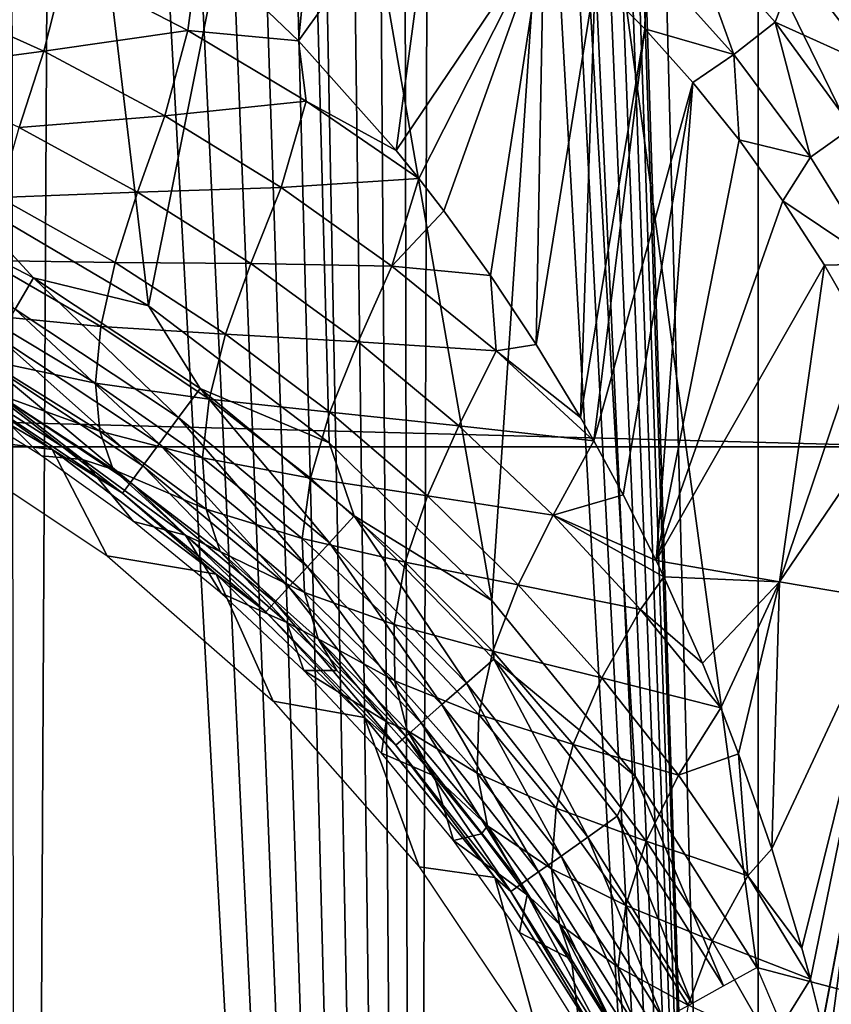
# Model space of a CAD drawing. Header units: millimetres. Extents: x -60 to 60, y -60 to 60.
# Tile 264 of 367: x 52.03 to 54.37, y -10.42 to -7.57. Entities that reach past the tile are written whole.
import ezdxf

# ---------------------------------------------------------------- set-up
doc = ezdxf.new("R2010")
doc.units = ezdxf.units.MM
doc.header["$LTSCALE"] = 81.481481
for name, color, linetype in [('104', 7, 'CONTINUOUS'), ('110', 7, 'CONTINUOUS'), ('114', 7, 'CONTINUOUS'), ('209', 7, 'CONTINUOUS'), ('214', 7, 'CONTINUOUS'), ('270', 7, 'CONTINUOUS'), ('278', 7, 'CONTINUOUS'), ('294', 7, 'CONTINUOUS'), ('3', 7, 'CONTINUOUS'), ('87', 7, 'CONTINUOUS'), ('92', 7, 'CONTINUOUS')]:
    doc.layers.add(name, color=color, linetype=linetype)

msp = doc.modelspace()

# ---------------------------------------------------------------- linework, layer by layer
at = {"layer": '104', "color": 7, "linetype": 'Continuous', "true_color": 0xf5f5f5}
for points in [[(52.0697, -8.3188, 2.0121), (51.8383, -8.0668, 2), (51.5572, -8.0529, 2.0121), (52.0697, -8.3188, 2.0121)], [(52.0697, -8.3188, 2.0121), (51.5572, -8.0529, 2.0121), (52.0166, -8.4092, 2.0482), (52.0697, -8.3188, 2.0121)], [(52.4024, -8.3988, 2), (51.8383, -8.0668, 2), (52.0697, -8.3188, 2.0121), (52.4024, -8.3988, 2)], [(52.4887, -8.7219, 2.0482), (52.0697, -8.3188, 2.0121), (52.0166, -8.4092, 2.0482), (52.4887, -8.7219, 2.0482)], [(52.5512, -8.6377, 2.0121), (52.4024, -8.3988, 2), (52.0697, -8.3188, 2.0121), (52.5512, -8.6377, 2.0121)], [(52.5512, -8.6377, 2.0121), (52.0697, -8.3188, 2.0121), (52.4887, -8.7219, 2.0482), (52.5512, -8.6377, 2.0121)], [(52.4326, -8.7976, 2.1066), (52.0166, -8.4092, 2.0482), (51.9688, -8.4904, 2.1066), (52.4326, -8.7976, 2.1066)], [(52.4887, -8.7219, 2.0482), (52.0166, -8.4092, 2.0482), (52.4326, -8.7976, 2.1066), (52.4887, -8.7219, 2.0482)], [(52.9235, -8.7949, 2), (52.4024, -8.3988, 2), (52.5512, -8.6377, 2.0121), (52.9235, -8.7949, 2)], [(52.3855, -8.8611, 2.1842), (51.9688, -8.4904, 2.1066), (51.9287, -8.5586, 2.1842), (52.3855, -8.8611, 2.1842)], [(52.4326, -8.7976, 2.1066), (51.9688, -8.4904, 2.1066), (52.3855, -8.8611, 2.1842), (52.4326, -8.7976, 2.1066)], [(51.6107, -8.5119, 2.4913), (52.1239, -8.8139, 2.4913), (51.8789, -8.6431, 2.3815), (51.6107, -8.5119, 2.4913)], [(52.3497, -8.9094, 2.2774), (51.9287, -8.5586, 2.1842), (51.8982, -8.6103, 2.2774), (52.3497, -8.9094, 2.2774)], [(52.3855, -8.8611, 2.1842), (51.9287, -8.5586, 2.1842), (52.3497, -8.9094, 2.2774), (52.3855, -8.8611, 2.1842)], [(52.327, -8.9399, 2.3815), (51.8982, -8.6103, 2.2774), (51.8789, -8.6431, 2.3815), (52.327, -8.9399, 2.3815)], [(52.3497, -8.9094, 2.2774), (51.8982, -8.6103, 2.2774), (52.327, -8.9399, 2.3815), (52.3497, -8.9094, 2.2774)], [(52.925, -9.083, 2.0482), (52.5512, -8.6377, 2.0121), (52.4887, -8.7219, 2.0482), (52.925, -9.083, 2.0482)], [(52.996, -9.0059, 2.0121), (52.9235, -8.7949, 2), (52.5512, -8.6377, 2.0121), (52.996, -9.0059, 2.0121)], [(52.996, -9.0059, 2.0121), (52.5512, -8.6377, 2.0121), (52.925, -9.083, 2.0482), (52.996, -9.0059, 2.0121)], [(52.1239, -8.8139, 2.4913), (52.327, -8.9399, 2.3815), (51.8789, -8.6431, 2.3815), (52.1239, -8.8139, 2.4913)], [(52.8611, -9.1523, 2.1066), (52.4887, -8.7219, 2.0482), (52.4326, -8.7976, 2.1066), (52.8611, -9.1523, 2.1066)], [(52.925, -9.083, 2.0482), (52.4887, -8.7219, 2.0482), (52.8611, -9.1523, 2.1066), (52.925, -9.083, 2.0482)], [(52.8075, -9.2105, 2.1842), (52.4326, -8.7976, 2.1066), (52.3855, -8.8611, 2.1842), (52.8075, -9.2105, 2.1842)], [(52.8611, -9.1523, 2.1066), (52.4326, -8.7976, 2.1066), (52.8075, -9.2105, 2.1842), (52.8611, -9.1523, 2.1066)], [(53.3942, -9.2497, 2), (52.9235, -8.7949, 2), (52.996, -9.0059, 2.0121), (53.3942, -9.2497, 2)], [(52.1239, -8.8139, 2.4913), (52.5979, -9.1743, 2.4913), (52.327, -8.9399, 2.3815), (52.1239, -8.8139, 2.4913)], [(52.7668, -9.2546, 2.2774), (52.3855, -8.8611, 2.1842), (52.3497, -8.9094, 2.2774), (52.7668, -9.2546, 2.2774)], [(52.8075, -9.2105, 2.1842), (52.3855, -8.8611, 2.1842), (52.7668, -9.2546, 2.2774), (52.8075, -9.2105, 2.1842)], [(52.741, -9.2826, 2.3815), (52.3497, -8.9094, 2.2774), (52.327, -8.9399, 2.3815), (52.741, -9.2826, 2.3815)], [(52.7668, -9.2546, 2.2774), (52.3497, -8.9094, 2.2774), (52.741, -9.2826, 2.3815), (52.7668, -9.2546, 2.2774)], [(52.5979, -9.1743, 2.4913), (52.741, -9.2826, 2.3815), (52.327, -8.9399, 2.3815), (52.5979, -9.1743, 2.4913)], [(53.3205, -9.4884, 2.0482), (52.996, -9.0059, 2.0121), (52.925, -9.083, 2.0482), (53.3205, -9.4884, 2.0482)], [(53.3993, -9.4193, 2.0121), (53.3942, -9.2497, 2), (52.996, -9.0059, 2.0121), (53.3993, -9.4193, 2.0121)], [(53.3993, -9.4193, 2.0121), (52.996, -9.0059, 2.0121), (53.3205, -9.4884, 2.0482), (53.3993, -9.4193, 2.0121)], [(53.2496, -9.5505, 2.1066), (52.925, -9.083, 2.0482), (52.8611, -9.1523, 2.1066), (53.2496, -9.5505, 2.1066)], [(53.3205, -9.4884, 2.0482), (52.925, -9.083, 2.0482), (53.2496, -9.5505, 2.1066), (53.3205, -9.4884, 2.0482)], [(53.1901, -9.6027, 2.1842), (52.8611, -9.1523, 2.1066), (52.8075, -9.2105, 2.1842), (53.1901, -9.6027, 2.1842)], [(53.2496, -9.5505, 2.1066), (52.8611, -9.1523, 2.1066), (53.1901, -9.6027, 2.1842), (53.2496, -9.5505, 2.1066)], [(52.5979, -9.1743, 2.4913), (53.0261, -9.588, 2.4913), (52.741, -9.2826, 2.3815), (52.5979, -9.1743, 2.4913)], [(53.145, -9.6423, 2.2774), (52.8075, -9.2105, 2.1842), (52.7668, -9.2546, 2.2774), (53.145, -9.6423, 2.2774)], [(53.1901, -9.6027, 2.1842), (52.8075, -9.2105, 2.1842), (53.145, -9.6423, 2.2774), (53.1901, -9.6027, 2.1842)], [(53.1164, -9.6673, 2.3815), (52.7668, -9.2546, 2.2774), (52.741, -9.2826, 2.3815), (53.1164, -9.6673, 2.3815)], [(53.145, -9.6423, 2.2774), (52.7668, -9.2546, 2.2774), (53.1164, -9.6673, 2.3815), (53.145, -9.6423, 2.2774)], [(53.808, -9.7569, 2), (53.3942, -9.2497, 2), (53.3993, -9.4193, 2.0121), (53.808, -9.7569, 2)], [(53.0261, -9.588, 2.4913), (53.1164, -9.6673, 2.3815), (52.741, -9.2826, 2.3815), (53.0261, -9.588, 2.4913)], [(53.6707, -9.9335, 2.0482), (53.3993, -9.4193, 2.0121), (53.3205, -9.4884, 2.0482), (53.6707, -9.9335, 2.0482)], [(53.7563, -9.8731, 2.0121), (53.3993, -9.4193, 2.0121), (53.6707, -9.9335, 2.0482), (53.7563, -9.8731, 2.0121)], [(53.7563, -9.8731, 2.0121), (53.808, -9.7569, 2), (53.3993, -9.4193, 2.0121), (53.7563, -9.8731, 2.0121)], [(53.5936, -9.9877, 2.1066), (53.3205, -9.4884, 2.0482), (53.2496, -9.5505, 2.1066), (53.5936, -9.9877, 2.1066)], [(53.6707, -9.9335, 2.0482), (53.3205, -9.4884, 2.0482), (53.5936, -9.9877, 2.1066), (53.6707, -9.9335, 2.0482)], [(53.5289, -10.0333, 2.1842), (53.2496, -9.5505, 2.1066), (53.1901, -9.6027, 2.1842), (53.5289, -10.0333, 2.1842)], [(53.5936, -9.9877, 2.1066), (53.2496, -9.5505, 2.1066), (53.5289, -10.0333, 2.1842), (53.5936, -9.9877, 2.1066)], [(53.0261, -9.588, 2.4913), (53.4025, -10.0494, 2.4913), (53.1164, -9.6673, 2.3815), (53.0261, -9.588, 2.4913)], [(53.4798, -10.0678, 2.2774), (53.1901, -9.6027, 2.1842), (53.145, -9.6423, 2.2774), (53.4798, -10.0678, 2.2774)], [(53.5289, -10.0333, 2.1842), (53.1901, -9.6027, 2.1842), (53.4798, -10.0678, 2.2774), (53.5289, -10.0333, 2.1842)], [(53.4487, -10.0897, 2.3815), (53.145, -9.6423, 2.2774), (53.1164, -9.6673, 2.3815), (53.4487, -10.0897, 2.3815)], [(53.4798, -10.0678, 2.2774), (53.145, -9.6423, 2.2774), (53.4487, -10.0897, 2.3815), (53.4798, -10.0678, 2.2774)], [(53.4025, -10.0494, 2.4913), (53.4487, -10.0897, 2.3815), (53.1164, -9.6673, 2.3815), (53.4025, -10.0494, 2.4913)], [(54.0632, -10.3623, 2.0121), (53.808, -9.7569, 2), (53.7563, -9.8731, 2.0121), (54.0632, -10.3623, 2.0121)], [(54.1589, -10.3091, 2), (53.808, -9.7569, 2), (54.0632, -10.3623, 2.0121), (54.1589, -10.3091, 2)], [(53.9716, -10.4132, 2.0482), (53.7563, -9.8731, 2.0121), (53.6707, -9.9335, 2.0482), (53.9716, -10.4132, 2.0482)], [(54.0632, -10.3623, 2.0121), (53.7563, -9.8731, 2.0121), (53.9716, -10.4132, 2.0482), (54.0632, -10.3623, 2.0121)], [(53.8892, -10.459, 2.1066), (53.6707, -9.9335, 2.0482), (53.5936, -9.9877, 2.1066), (53.8892, -10.459, 2.1066)], [(53.9716, -10.4132, 2.0482), (53.6707, -9.9335, 2.0482), (53.8892, -10.459, 2.1066), (53.9716, -10.4132, 2.0482)], [(53.8201, -10.4974, 2.1842), (53.5936, -9.9877, 2.1066), (53.5289, -10.0333, 2.1842), (53.8201, -10.4974, 2.1842)], [(53.8892, -10.459, 2.1066), (53.5936, -9.9877, 2.1066), (53.8201, -10.4974, 2.1842), (53.8892, -10.459, 2.1066)], [(53.7676, -10.5265, 2.2774), (53.5289, -10.0333, 2.1842), (53.4798, -10.0678, 2.2774), (53.7676, -10.5265, 2.2774)], [(53.8201, -10.4974, 2.1842), (53.5289, -10.0333, 2.1842), (53.7676, -10.5265, 2.2774), (53.8201, -10.4974, 2.1842)], [(53.4025, -10.0494, 2.4913), (53.7219, -10.5519, 2.4913), (53.4487, -10.0897, 2.3815), (53.4025, -10.0494, 2.4913)], [(53.7343, -10.545, 2.3815), (53.4798, -10.0678, 2.2774), (53.4487, -10.0897, 2.3815), (53.7343, -10.545, 2.3815)], [(53.7219, -10.5519, 2.4913), (53.7343, -10.545, 2.3815), (53.4487, -10.0897, 2.3815), (53.7219, -10.5519, 2.4913)], [(53.7676, -10.5265, 2.2774), (53.4798, -10.0678, 2.2774), (53.7343, -10.545, 2.3815), (53.7676, -10.5265, 2.2774)]]:
    msp.add_3dface(points, dxfattribs=at)
at = {"layer": '110', "color": 7, "linetype": 'Continuous', "true_color": 0xf5f5f5}
msp.add_3dface([(55.8209, -10.7472, 2), (54.1589, -10.3091, 2), (54.3897, -10.8471, 2.0213), (55.8209, -10.7472, 2)], dxfattribs=at)
at = {"layer": '114', "color": 7, "linetype": 'Continuous', "true_color": 0xf5f5f5}
for points in [[(54.2631, -11.534, -2.9884), (54.7924, -8.6783, -2.9884), (54.3636, -11.5553, -2.9539), (54.2631, -11.534, -2.9884)], [(54.2631, -11.534, -2.9884), (54.6634, -8.8067, -3), (54.7924, -8.6783, -2.9884), (54.2631, -11.534, -2.9884)], [(54.3636, -11.5553, -2.9539), (54.7924, -8.6783, -2.9884), (54.8938, -8.6943, -2.9539), (54.3636, -11.5553, -2.9539)], [(54.3636, -11.5553, -2.9539), (54.8938, -8.6943, -2.9539), (54.4544, -11.5746, -2.898), (54.3636, -11.5553, -2.9539)], [(54.1172, -11.7035, -3), (54.6634, -8.8067, -3), (54.2631, -11.534, -2.9884), (54.1172, -11.7035, -3)]]:
    msp.add_3dface(points, dxfattribs=at)
at = {"layer": '209', "color": 151, "linetype": 'Continuous', "true_color": 0x7dbfed}
for points in [[(53.6, 0, 28.5), (54.1628, -17.5981, 28.5), (53.1675, 20.4088, 28.5), (53.6, 0, 28.5)], [(53.1675, 20.4088, 28.5), (54.1628, -17.5981, 28.5), (54.1628, 17.5981, 28.5), (53.1675, 20.4088, 28.5)], [(54.1628, 17.5981, 28.5), (55.0096, -14.7394, 28.5), (55.0096, 14.7394, 28.5), (54.1628, 17.5981, 28.5)], [(54.1628, -17.5981, 28.5), (55.0096, -14.7394, 28.5), (54.1628, 17.5981, 28.5), (54.1628, -17.5981, 28.5)], [(53.6, 0, 28.5), (53.5939, -0.1394, 28.5), (54.1628, -17.5981, 28.5), (53.6, 0, 28.5)], [(53.5939, -0.1394, 28.5), (53.5757, -0.2778, 28.5), (54.1628, -17.5981, 28.5), (53.5939, -0.1394, 28.5)], [(53.5757, -0.2778, 28.5), (53.5455, -0.4141, 28.5), (54.1628, -17.5981, 28.5), (53.5757, -0.2778, 28.5)], [(53.5455, -0.4141, 28.5), (53.5035, -0.5472, 28.5), (54.1628, -17.5981, 28.5), (53.5455, -0.4141, 28.5)], [(53.5035, -0.5472, 28.5), (53.4501, -0.6762, 28.5), (54.1628, -17.5981, 28.5), (53.5035, -0.5472, 28.5)], [(53.4501, -0.6762, 28.5), (53.3856, -0.8, 28.5), (54.1628, -17.5981, 28.5), (53.4501, -0.6762, 28.5)], [(53.3856, -0.8, 28.5), (53.3106, -0.9177, 28.5), (54.1628, -17.5981, 28.5), (53.3856, -0.8, 28.5)], [(53.3106, -0.9177, 28.5), (53.2257, -1.0285, 28.5), (54.1628, -17.5981, 28.5), (53.3106, -0.9177, 28.5)], [(53.2257, -1.0285, 28.5), (53.1314, -1.1314, 28.5), (53.1675, -20.4088, 28.5), (53.2257, -1.0285, 28.5)], [(54.1628, -17.5981, 28.5), (53.2257, -1.0285, 28.5), (53.1675, -20.4088, 28.5), (54.1628, -17.5981, 28.5)], [(53.1314, -1.1314, 28.5), (53.0285, -1.2257, 28.5), (53.1675, -20.4088, 28.5), (53.1314, -1.1314, 28.5)], [(53.0285, -1.2257, 28.5), (52.9177, -1.3106, 28.5), (53.1675, -20.4088, 28.5), (53.0285, -1.2257, 28.5)], [(52.9177, -1.3106, 28.5), (52.8, -1.3856, 28.5), (53.1675, -20.4088, 28.5), (52.9177, -1.3106, 28.5)], [(52.8, -1.3856, 28.5), (52.6762, -1.4501, 28.5), (53.1675, -20.4088, 28.5), (52.8, -1.3856, 28.5)], [(52.6762, -1.4501, 28.5), (52.5472, -1.5035, 28.5), (53.1675, -20.4088, 28.5), (52.6762, -1.4501, 28.5)], [(52.5472, -1.5035, 28.5), (52.4141, -1.5455, 28.5), (53.1675, -20.4088, 28.5), (52.5472, -1.5035, 28.5)], [(52.4141, -1.5455, 28.5), (52.2778, -1.5757, 28.5), (53.1675, -20.4088, 28.5), (52.4141, -1.5455, 28.5)], [(52.2778, -1.5757, 28.5), (52.1394, -1.5939, 28.5), (53.1675, -20.4088, 28.5), (52.2778, -1.5757, 28.5)], [(52.1394, -1.5939, 28.5), (52, -1.6, 28.5), (52.0266, -23.1633, 28.5), (52.1394, -1.5939, 28.5)], [(53.1675, -20.4088, 28.5), (52.1394, -1.5939, 28.5), (52.0266, -23.1633, 28.5), (53.1675, -20.4088, 28.5)]]:
    msp.add_3dface(points, dxfattribs=at)
at = {"layer": '214', "color": 151, "linetype": 'Continuous', "true_color": 0x7dbfed}
for points in [[(52.0925, -8.8319, 13.9913), (51.8146, -8.6595, 13.9913), (51.9129, -8.653, 17.167), (52.0925, -8.8319, 13.9913)], [(52.2116, -8.8426, 17.325), (52.0925, -8.8319, 13.9913), (51.9129, -8.653, 17.167), (52.2116, -8.8426, 17.325)], [(52.3586, -9.022, 13.9913), (52.0925, -8.8319, 13.9913), (52.2116, -8.8426, 17.325), (52.3586, -9.022, 13.9913)], [(52.5085, -9.0617, 17.5198), (52.3586, -9.022, 13.9913), (52.2116, -8.8426, 17.325), (52.5085, -9.0617, 17.5198)], [(52.6117, -9.2291, 13.9913), (52.3586, -9.022, 13.9913), (52.5085, -9.0617, 17.5198), (52.6117, -9.2291, 13.9913)], [(52.8017, -9.3131, 17.7546), (52.6117, -9.2291, 13.9913), (52.5085, -9.0617, 17.5198), (52.8017, -9.3131, 17.7546)], [(52.8508, -9.4523, 13.9913), (52.6117, -9.2291, 13.9913), (52.8017, -9.3131, 17.7546), (52.8508, -9.4523, 13.9913)], [(52.946, -9.4517, 17.8883), (52.8508, -9.4523, 13.9913), (52.8017, -9.3131, 17.7546), (52.946, -9.4517, 17.8883)], [(53.0881, -9.5995, 18.0334), (52.8508, -9.4523, 13.9913), (52.946, -9.4517, 17.8883), (53.0881, -9.5995, 18.0334)], [(53.0747, -9.6905, 13.9913), (52.8508, -9.4523, 13.9913), (53.0881, -9.5995, 18.0334), (53.0747, -9.6905, 13.9913)], [(53.2276, -9.7566, 18.1904), (53.0747, -9.6905, 13.9913), (53.0881, -9.5995, 18.0334), (53.2276, -9.7566, 18.1904)], [(53.2827, -9.9429, 13.9913), (53.0747, -9.6905, 13.9913), (53.2276, -9.7566, 18.1904), (53.2827, -9.9429, 13.9913)], [(53.3638, -9.9234, 18.3596), (53.2827, -9.9429, 13.9913), (53.2276, -9.7566, 18.1904), (53.3638, -9.9234, 18.3596)], [(53.496, -10.1001, 18.5416), (53.2827, -9.9429, 13.9913), (53.3638, -9.9234, 18.3596), (53.496, -10.1001, 18.5416)], [(53.4737, -10.2083, 13.9913), (53.2827, -9.9429, 13.9913), (53.496, -10.1001, 18.5416), (53.4737, -10.2083, 13.9913)], [(53.6236, -10.2869, 18.7366), (53.4737, -10.2083, 13.9913), (53.496, -10.1001, 18.5416), (53.6236, -10.2869, 18.7366)], [(53.6471, -10.4857, 13.9913), (53.4737, -10.2083, 13.9913), (53.6236, -10.2869, 18.7366), (53.6471, -10.4857, 13.9913)], [(53.7456, -10.4837, 18.9448), (53.6471, -10.4857, 13.9913), (53.6236, -10.2869, 18.7366), (53.7456, -10.4837, 18.9448)]]:
    msp.add_3dface(points, dxfattribs=at)
at = {"layer": '270', "color": 151, "linetype": 'Continuous', "true_color": 0x7dbfed}
for points in [[(52.5479, -7.359, 18.8697), (52.9137, -6.8689, 19.0021), (52.8353, -7.634, 19.015), (52.5479, -7.359, 18.8697)], [(52.9137, -6.8689, 19.0021), (53.2352, -7.075, 19.1871), (52.8353, -7.634, 19.015), (52.9137, -6.8689, 19.0021)], [(52.8353, -7.634, 19.015), (53.2352, -7.075, 19.1871), (53.1171, -7.9504, 19.1903), (52.8353, -7.634, 19.015)], [(53.2352, -7.075, 19.1871), (53.5438, -7.3181, 19.4042), (53.1171, -7.9504, 19.1903), (53.2352, -7.075, 19.1871)], [(53.1171, -7.9504, 19.1903), (53.5438, -7.3181, 19.4042), (53.1827, -8.0319, 19.2365), (53.1171, -7.9504, 19.1903)], [(53.1827, -8.0319, 19.2365), (53.5438, -7.3181, 19.4042), (53.2549, -8.1254, 19.29), (53.1827, -8.0319, 19.2365)], [(53.2549, -8.1254, 19.29), (53.5438, -7.3181, 19.4042), (53.3901, -8.312, 19.3983), (53.2549, -8.1254, 19.29)], [(53.3901, -8.312, 19.3983), (53.5438, -7.3181, 19.4042), (53.5219, -8.5105, 19.5155), (53.3901, -8.312, 19.3983)], [(53.5438, -7.3181, 19.4042), (53.6921, -7.4538, 19.5251), (53.5219, -8.5105, 19.5155), (53.5438, -7.3181, 19.4042)], [(53.5219, -8.5105, 19.5155), (53.6921, -7.4538, 19.5251), (53.6498, -8.7215, 19.6418), (53.5219, -8.5105, 19.5155)], [(53.6921, -7.4538, 19.5251), (53.8359, -7.5993, 19.6546), (53.6498, -8.7215, 19.6418), (53.6921, -7.4538, 19.5251)], [(53.6498, -8.7215, 19.6418), (53.8359, -7.5993, 19.6546), (53.6884, -8.7892, 19.6827), (53.6498, -8.7215, 19.6418)], [(53.8359, -7.5993, 19.6546), (53.9747, -7.7547, 19.7928), (53.6884, -8.7892, 19.6827), (53.8359, -7.5993, 19.6546)], [(53.6884, -8.7892, 19.6827), (53.9747, -7.7547, 19.7928), (53.7731, -8.9451, 19.7776), (53.6884, -8.7892, 19.6827)], [(53.9747, -7.7547, 19.7928), (53.8684, -9.1345, 19.894), (53.7731, -8.9451, 19.7776), (53.9747, -7.7547, 19.7928)], [(54.1079, -7.9202, 19.9398), (53.8684, -9.1345, 19.894), (53.9747, -7.7547, 19.7928), (54.1079, -7.9202, 19.9398)], [(54.2349, -8.0959, 20.0957), (53.8684, -9.1345, 19.894), (54.1079, -7.9202, 19.9398), (54.2349, -8.0959, 20.0957)], [(54.3552, -8.2819, 20.2606), (53.8684, -9.1345, 19.894), (54.2349, -8.0959, 20.0957), (54.3552, -8.2819, 20.2606)], [(54.2249, -9.196, 20.2803), (53.8684, -9.1345, 19.894), (54.3552, -8.2819, 20.2606), (54.2249, -9.196, 20.2803)], [(54.4679, -8.4781, 20.4345), (54.2249, -9.196, 20.2803), (54.3552, -8.2819, 20.2606), (54.4679, -8.4781, 20.4345)], [(54.5724, -8.6846, 20.6172), (54.2249, -9.196, 20.2803), (54.4679, -8.4781, 20.4345), (54.5724, -8.6846, 20.6172)], [(54.5392, -9.2492, 20.7024), (54.2249, -9.196, 20.2803), (54.5724, -8.6846, 20.6172), (54.5392, -9.2492, 20.7024)], [(53.8684, -9.1345, 19.894), (54.2249, -9.196, 20.2803), (53.8909, -9.1816, 19.9231), (53.8684, -9.1345, 19.894)], [(53.8909, -9.1816, 19.9231), (54.2249, -9.196, 20.2803), (54.0024, -9.4309, 20.0785), (53.8909, -9.1816, 19.9231)], [(54.0024, -9.4309, 20.0785), (54.2249, -9.196, 20.2803), (54.0551, -9.5594, 20.1592), (54.0024, -9.4309, 20.0785)], [(54.0551, -9.5594, 20.1592), (54.2249, -9.196, 20.2803), (54.1067, -9.693, 20.2437), (54.0551, -9.5594, 20.1592)], [(54.1067, -9.693, 20.2437), (54.2249, -9.196, 20.2803), (54.2026, -9.9674, 20.4187), (54.1067, -9.693, 20.2437)], [(54.2249, -9.196, 20.2803), (54.5392, -9.2492, 20.7024), (54.2026, -9.9674, 20.4187), (54.2249, -9.196, 20.2803)], [(54.2026, -9.9674, 20.4187), (54.5392, -9.2492, 20.7024), (54.2894, -10.2537, 20.6033), (54.2026, -9.9674, 20.4187)], [(54.2894, -10.2537, 20.6033), (54.5392, -9.2492, 20.7024), (54.3139, -10.3435, 20.6616), (54.2894, -10.2537, 20.6033)], [(54.3139, -10.3435, 20.6616), (54.5392, -9.2492, 20.7024), (54.3659, -10.5515, 20.7973), (54.3139, -10.3435, 20.6616)], [(54.5392, -9.2492, 20.7024), (54.8081, -9.2948, 21.1566), (54.3659, -10.5515, 20.7973), (54.5392, -9.2492, 20.7024)], [(54.3659, -10.5515, 20.7973), (54.8081, -9.2948, 21.1566), (54.4314, -10.86, 21.0004), (54.3659, -10.5515, 20.7973)]]:
    msp.add_3dface(points, dxfattribs=at)
at = {"layer": '278', "color": 151, "linetype": 'Continuous', "true_color": 0x7dbfed}
for points in [[(52.5479, -7.359, 18.8697), (52.516, -7.6042, 18.8554), (52.1614, -7.4206, 18.7037), (52.5479, -7.359, 18.8697)], [(52.5479, -7.359, 18.8697), (52.8353, -7.634, 19.015), (52.516, -7.6042, 18.8554), (52.5479, -7.359, 18.8697)], [(52.0993, -7.6643, 18.6244), (51.7374, -7.5004, 18.4941), (52.1614, -7.4206, 18.7037), (52.0993, -7.6643, 18.6244)], [(52.516, -7.6042, 18.8554), (52.0993, -7.6643, 18.6244), (52.1614, -7.4206, 18.7037), (52.516, -7.6042, 18.8554)], [(52.0993, -7.6643, 18.6244), (51.6733, -7.7207, 18.3648), (51.7374, -7.5004, 18.4941), (52.0993, -7.6643, 18.6244)], [(52.4494, -7.8504, 18.7861), (52.0993, -7.6643, 18.6244), (52.516, -7.6042, 18.8554), (52.4494, -7.8504, 18.7861)], [(52.8573, -7.8087, 19.0341), (52.4494, -7.8504, 18.7861), (52.516, -7.6042, 18.8554), (52.8573, -7.8087, 19.0341)], [(52.8353, -7.634, 19.015), (52.8573, -7.8087, 19.0341), (52.516, -7.6042, 18.8554), (52.8353, -7.634, 19.015)], [(52.8353, -7.634, 19.015), (53.1171, -7.9504, 19.1903), (52.8573, -7.8087, 19.0341), (52.8353, -7.634, 19.015)], [(52.0281, -7.8847, 18.4999), (51.6733, -7.7207, 18.3648), (52.0993, -7.6643, 18.6244), (52.0281, -7.8847, 18.4999)], [(52.4494, -7.8504, 18.7861), (52.0281, -7.8847, 18.4999), (52.0993, -7.6643, 18.6244), (52.4494, -7.8504, 18.7861)], [(52.7852, -8.0575, 18.976), (52.4494, -7.8504, 18.7861), (52.8573, -7.8087, 19.0341), (52.7852, -8.0575, 18.976)], [(53.1827, -8.0319, 19.2365), (52.7852, -8.0575, 18.976), (52.8573, -7.8087, 19.0341), (53.1827, -8.0319, 19.2365)], [(53.1171, -7.9504, 19.1903), (53.1827, -8.0319, 19.2365), (52.8573, -7.8087, 19.0341), (53.1171, -7.9504, 19.1903)], [(52.3702, -8.0706, 18.6671), (52.0281, -7.8847, 18.4999), (52.4494, -7.8504, 18.7861), (52.3702, -8.0706, 18.6671)], [(52.7852, -8.0575, 18.976), (52.3702, -8.0706, 18.6671), (52.4494, -7.8504, 18.7861), (52.7852, -8.0575, 18.976)], [(52.3702, -8.0706, 18.6671), (51.9705, -8.0866, 18.3407), (52.0281, -7.8847, 18.4999), (52.3702, -8.0706, 18.6671)], [(53.1827, -8.0319, 19.2365), (53.1047, -8.2844, 19.1908), (52.7852, -8.0575, 18.976), (53.1827, -8.0319, 19.2365)], [(53.1827, -8.0319, 19.2365), (53.2549, -8.1254, 19.29), (53.1047, -8.2844, 19.1908), (53.1827, -8.0319, 19.2365)], [(52.3056, -8.2737, 18.5124), (51.9705, -8.0866, 18.3407), (52.3702, -8.0706, 18.6671), (52.3056, -8.2737, 18.5124)], [(52.6972, -8.2771, 18.8628), (52.3056, -8.2737, 18.5124), (52.3702, -8.0706, 18.6671), (52.6972, -8.2771, 18.8628)], [(52.6972, -8.2771, 18.8628), (52.3702, -8.0706, 18.6671), (52.7852, -8.0575, 18.976), (52.6972, -8.2771, 18.8628)], [(53.1047, -8.2844, 19.1908), (52.6972, -8.2771, 18.8628), (52.7852, -8.0575, 18.976), (53.1047, -8.2844, 19.1908)], [(52.3056, -8.2737, 18.5124), (51.9336, -8.2679, 18.1527), (51.9705, -8.0866, 18.3407), (52.3056, -8.2737, 18.5124)], [(53.2549, -8.1254, 19.29), (53.3901, -8.312, 19.3983), (53.1047, -8.2844, 19.1908), (53.2549, -8.1254, 19.29)], [(52.2641, -8.4587, 18.3292), (51.92, -8.4252, 17.9413), (51.9336, -8.2679, 18.1527), (52.2641, -8.4587, 18.3292)], [(52.2641, -8.4587, 18.3292), (51.9336, -8.2679, 18.1527), (52.3056, -8.2737, 18.5124), (52.2641, -8.4587, 18.3292)], [(52.6245, -8.4808, 18.7129), (52.2641, -8.4587, 18.3292), (52.3056, -8.2737, 18.5124), (52.6245, -8.4808, 18.7129)], [(52.6245, -8.4808, 18.7129), (52.3056, -8.2737, 18.5124), (52.6972, -8.2771, 18.8628), (52.6245, -8.4808, 18.7129)], [(53.0072, -8.5027, 19.0836), (52.6245, -8.4808, 18.7129), (52.6972, -8.2771, 18.8628), (53.0072, -8.5027, 19.0836)], [(53.0072, -8.5027, 19.0836), (52.6972, -8.2771, 18.8628), (53.1047, -8.2844, 19.1908), (53.0072, -8.5027, 19.0836)], [(53.4063, -8.5292, 19.4275), (53.0072, -8.5027, 19.0836), (53.1047, -8.2844, 19.1908), (53.4063, -8.5292, 19.4275)], [(53.3901, -8.312, 19.3983), (53.4063, -8.5292, 19.4275), (53.1047, -8.2844, 19.1908), (53.3901, -8.312, 19.3983)], [(53.3901, -8.312, 19.3983), (53.5219, -8.5105, 19.5155), (53.4063, -8.5292, 19.4275), (53.3901, -8.312, 19.3983)], [(52.2489, -8.6224, 18.123), (51.9308, -8.5549, 17.7119), (51.92, -8.4252, 17.9413), (52.2489, -8.6224, 18.123)], [(52.2489, -8.6224, 18.123), (51.92, -8.4252, 17.9413), (52.2641, -8.4587, 18.3292), (52.2489, -8.6224, 18.123)], [(52.5768, -8.6689, 18.5347), (52.2489, -8.6224, 18.123), (52.2641, -8.4587, 18.3292), (52.5768, -8.6689, 18.5347)], [(52.5768, -8.6689, 18.5347), (52.2641, -8.4587, 18.3292), (52.6245, -8.4808, 18.7129), (52.5768, -8.6689, 18.5347)], [(52.9255, -8.7062, 18.9386), (52.5768, -8.6689, 18.5347), (52.6245, -8.4808, 18.7129), (52.9255, -8.7062, 18.9386)], [(52.9255, -8.7062, 18.9386), (52.6245, -8.4808, 18.7129), (53.0072, -8.5027, 19.0836), (52.9255, -8.7062, 18.9386)], [(53.2989, -8.7455, 19.3265), (52.9255, -8.7062, 18.9386), (53.0072, -8.5027, 19.0836), (53.2989, -8.7455, 19.3265)], [(53.2989, -8.7455, 19.3265), (53.0072, -8.5027, 19.0836), (53.4063, -8.5292, 19.4275), (53.2989, -8.7455, 19.3265)], [(53.5219, -8.5105, 19.5155), (53.6498, -8.7215, 19.6418), (53.4063, -8.5292, 19.4275), (53.5219, -8.5105, 19.5155)], [(52.2609, -8.7612, 17.8992), (51.9656, -8.654, 17.4699), (51.9308, -8.5549, 17.7119), (52.2609, -8.7612, 17.8992)], [(52.2609, -8.7612, 17.8992), (51.9308, -8.5549, 17.7119), (52.2489, -8.6224, 18.123), (52.2609, -8.7612, 17.8992)], [(53.6884, -8.7892, 19.6827), (53.2989, -8.7455, 19.3265), (53.4063, -8.5292, 19.4275), (53.6884, -8.7892, 19.6827)], [(53.6498, -8.7215, 19.6418), (53.6884, -8.7892, 19.6827), (53.4063, -8.5292, 19.4275), (53.6498, -8.7215, 19.6418)], [(52.5577, -8.8385, 18.3339), (52.2609, -8.7612, 17.8992), (52.2489, -8.6224, 18.123), (52.5577, -8.8385, 18.3339)], [(52.5577, -8.8385, 18.3339), (52.2489, -8.6224, 18.123), (52.5768, -8.6689, 18.5347), (52.5577, -8.8385, 18.3339)], [(52.2116, -8.8426, 17.325), (51.9129, -8.653, 17.167), (51.9656, -8.654, 17.4699), (52.2116, -8.8426, 17.325)], [(52.3, -8.8719, 17.6631), (52.2116, -8.8426, 17.325), (51.9656, -8.654, 17.4699), (52.3, -8.8719, 17.6631)], [(52.3, -8.8719, 17.6631), (51.9656, -8.654, 17.4699), (52.2609, -8.7612, 17.8992), (52.3, -8.8719, 17.6631)], [(52.8703, -8.8966, 18.7653), (52.5577, -8.8385, 18.3339), (52.5768, -8.6689, 18.5347), (52.8703, -8.8966, 18.7653)], [(52.8703, -8.8966, 18.7653), (52.5768, -8.6689, 18.5347), (52.9255, -8.7062, 18.9386), (52.8703, -8.8966, 18.7653)], [(53.2075, -8.9479, 19.1862), (52.8703, -8.8966, 18.7653), (52.9255, -8.7062, 18.9386), (53.2075, -8.9479, 19.1862)], [(53.2075, -8.9479, 19.1862), (52.9255, -8.7062, 18.9386), (53.2989, -8.7455, 19.3265), (53.2075, -8.9479, 19.1862)], [(53.5713, -9.0039, 19.5884), (53.2075, -8.9479, 19.1862), (53.2989, -8.7455, 19.3265), (53.5713, -9.0039, 19.5884)], [(53.6884, -8.7892, 19.6827), (53.5713, -9.0039, 19.5884), (53.2989, -8.7455, 19.3265), (53.6884, -8.7892, 19.6827)], [(52.5684, -8.9862, 18.1158), (52.3, -8.8719, 17.6631), (52.2609, -8.7612, 17.8992), (52.5684, -8.9862, 18.1158)], [(52.5684, -8.9862, 18.1158), (52.2609, -8.7612, 17.8992), (52.5577, -8.8385, 18.3339), (52.5684, -8.9862, 18.1158)], [(53.6884, -8.7892, 19.6827), (53.7731, -8.9451, 19.7776), (53.5713, -9.0039, 19.5884), (53.6884, -8.7892, 19.6827)], [(52.8456, -9.0714, 18.5698), (52.5684, -8.9862, 18.1158), (52.5577, -8.8385, 18.3339), (52.8456, -9.0714, 18.5698)], [(52.8456, -9.0714, 18.5698), (52.5577, -8.8385, 18.3339), (52.8703, -8.8966, 18.7653), (52.8456, -9.0714, 18.5698)], [(52.5085, -9.0617, 17.5198), (52.2116, -8.8426, 17.325), (52.3, -8.8719, 17.6631), (52.5085, -9.0617, 17.5198)], [(52.6088, -9.1084, 17.8859), (52.5085, -9.0617, 17.5198), (52.3, -8.8719, 17.6631), (52.6088, -9.1084, 17.8859)], [(52.6088, -9.1084, 17.8859), (52.3, -8.8719, 17.6631), (52.5684, -8.9862, 18.1158), (52.6088, -9.1084, 17.8859)], [(53.1436, -9.1397, 19.0177), (52.8456, -9.0714, 18.5698), (52.8703, -8.8966, 18.7653), (53.1436, -9.1397, 19.0177)], [(53.1436, -9.1397, 19.0177), (52.8703, -8.8966, 18.7653), (53.2075, -8.9479, 19.1862), (53.1436, -9.1397, 19.0177)], [(53.4696, -9.2043, 19.4528), (53.1436, -9.1397, 19.0177), (53.2075, -8.9479, 19.1862), (53.4696, -9.2043, 19.4528)], [(53.4696, -9.2043, 19.4528), (53.2075, -8.9479, 19.1862), (53.5713, -9.0039, 19.5884), (53.4696, -9.2043, 19.4528)], [(53.7731, -8.9451, 19.7776), (53.8684, -9.1345, 19.894), (53.5713, -9.0039, 19.5884), (53.7731, -8.9451, 19.7776)], [(52.8527, -9.2272, 18.3575), (52.6088, -9.1084, 17.8859), (52.5684, -8.9862, 18.1158), (52.8527, -9.2272, 18.3575)], [(52.8527, -9.2272, 18.3575), (52.5684, -8.9862, 18.1158), (52.8456, -9.0714, 18.5698), (52.8527, -9.2272, 18.3575)], [(53.8236, -9.2761, 19.867), (53.4696, -9.2043, 19.4528), (53.5713, -9.0039, 19.5884), (53.8236, -9.2761, 19.867)], [(53.8909, -9.1816, 19.9231), (53.8236, -9.2761, 19.867), (53.5713, -9.0039, 19.5884), (53.8909, -9.1816, 19.9231)], [(53.8684, -9.1345, 19.894), (53.8909, -9.1816, 19.9231), (53.5713, -9.0039, 19.5884), (53.8684, -9.1345, 19.894)], [(52.8017, -9.3131, 17.7546), (52.5085, -9.0617, 17.5198), (52.6088, -9.1084, 17.8859), (52.8017, -9.3131, 17.7546)], [(53.1118, -9.3189, 18.8274), (52.8527, -9.2272, 18.3575), (52.8456, -9.0714, 18.5698), (53.1118, -9.3189, 18.8274)], [(53.1118, -9.3189, 18.8274), (52.8456, -9.0714, 18.5698), (53.1436, -9.1397, 19.0177), (53.1118, -9.3189, 18.8274)], [(52.8917, -9.3603, 18.1336), (52.8017, -9.3131, 17.7546), (52.6088, -9.1084, 17.8859), (52.8917, -9.3603, 18.1336)], [(52.8917, -9.3603, 18.1336), (52.6088, -9.1084, 17.8859), (52.8527, -9.2272, 18.3575), (52.8917, -9.3603, 18.1336)], [(53.3964, -9.3966, 19.2888), (53.1118, -9.3189, 18.8274), (53.1436, -9.1397, 19.0177), (53.3964, -9.3966, 19.2888)], [(53.3964, -9.3966, 19.2888), (53.1436, -9.1397, 19.0177), (53.4696, -9.2043, 19.4528), (53.3964, -9.3966, 19.2888)], [(53.8909, -9.1816, 19.9231), (54.0024, -9.4309, 20.0785), (53.8236, -9.2761, 19.867), (53.8909, -9.1816, 19.9231)], [(53.7115, -9.4737, 19.7357), (53.3964, -9.3966, 19.2888), (53.4696, -9.2043, 19.4528), (53.7115, -9.4737, 19.7357)], [(53.7115, -9.4737, 19.7357), (53.4696, -9.2043, 19.4528), (53.8236, -9.2761, 19.867), (53.7115, -9.4737, 19.7357)], [(53.1136, -9.4819, 18.6206), (52.8917, -9.3603, 18.1336), (52.8527, -9.2272, 18.3575), (53.1136, -9.4819, 18.6206)], [(53.1136, -9.4819, 18.6206), (52.8527, -9.2272, 18.3575), (53.1118, -9.3189, 18.8274), (53.1136, -9.4819, 18.6206)], [(54.0551, -9.5594, 20.1592), (53.7115, -9.4737, 19.7357), (53.8236, -9.2761, 19.867), (54.0551, -9.5594, 20.1592)], [(54.0024, -9.4309, 20.0785), (54.0551, -9.5594, 20.1592), (53.8236, -9.2761, 19.867), (54.0024, -9.4309, 20.0785)], [(52.946, -9.4517, 17.8883), (52.8017, -9.3131, 17.7546), (52.8917, -9.3603, 18.1336), (52.946, -9.4517, 17.8883)], [(53.3564, -9.579, 19.1033), (53.1136, -9.4819, 18.6206), (53.1118, -9.3189, 18.8274), (53.3564, -9.579, 19.1033)], [(53.3564, -9.579, 19.1033), (53.1118, -9.3189, 18.8274), (53.3964, -9.3966, 19.2888), (53.3564, -9.579, 19.1033)], [(53.1491, -9.625, 18.4024), (53.0881, -9.5995, 18.0334), (52.8917, -9.3603, 18.1336), (53.1491, -9.625, 18.4024)], [(53.0881, -9.5995, 18.0334), (52.946, -9.4517, 17.8883), (52.8917, -9.3603, 18.1336), (53.0881, -9.5995, 18.0334)], [(53.1491, -9.625, 18.4024), (52.8917, -9.3603, 18.1336), (53.1136, -9.4819, 18.6206), (53.1491, -9.625, 18.4024)], [(53.6284, -9.6653, 19.576), (53.3564, -9.579, 19.1033), (53.3964, -9.3966, 19.2888), (53.6284, -9.6653, 19.576)], [(53.6284, -9.6653, 19.576), (53.3964, -9.3966, 19.2888), (53.7115, -9.4737, 19.7357), (53.6284, -9.6653, 19.576)], [(53.3513, -9.7482, 18.9018), (53.1491, -9.625, 18.4024), (53.1136, -9.4819, 18.6206), (53.3513, -9.7482, 18.9018)], [(53.3513, -9.7482, 18.9018), (53.1136, -9.4819, 18.6206), (53.3564, -9.579, 19.1033), (53.3513, -9.7482, 18.9018)], [(53.9329, -9.7545, 20.0329), (53.6284, -9.6653, 19.576), (53.7115, -9.4737, 19.7357), (53.9329, -9.7545, 20.0329)], [(54.0551, -9.5594, 20.1592), (53.9329, -9.7545, 20.0329), (53.7115, -9.4737, 19.7357), (54.0551, -9.5594, 20.1592)], [(53.5793, -9.85, 19.3951), (53.3513, -9.7482, 18.9018), (53.3564, -9.579, 19.1033), (53.5793, -9.85, 19.3951)], [(53.5793, -9.85, 19.3951), (53.3564, -9.579, 19.1033), (53.6284, -9.6653, 19.576), (53.5793, -9.85, 19.3951)], [(54.0551, -9.5594, 20.1592), (54.1067, -9.693, 20.2437), (53.9329, -9.7545, 20.0329), (54.0551, -9.5594, 20.1592)], [(53.2276, -9.7566, 18.1904), (53.0881, -9.5995, 18.0334), (53.1491, -9.625, 18.4024), (53.2276, -9.7566, 18.1904)], [(53.3815, -9.9003, 18.6891), (53.2276, -9.7566, 18.1904), (53.1491, -9.625, 18.4024), (53.3815, -9.9003, 18.6891)], [(53.3815, -9.9003, 18.6891), (53.1491, -9.625, 18.4024), (53.3513, -9.7482, 18.9018), (53.3815, -9.9003, 18.6891)], [(53.8395, -9.9445, 19.8771), (53.5793, -9.85, 19.3951), (53.6284, -9.6653, 19.576), (53.8395, -9.9445, 19.8771)], [(53.8395, -9.9445, 19.8771), (53.6284, -9.6653, 19.576), (53.9329, -9.7545, 20.0329), (53.8395, -9.9445, 19.8771)], [(54.1067, -9.693, 20.2437), (54.1338, -10.0452, 20.3423), (53.9329, -9.7545, 20.0329), (54.1067, -9.693, 20.2437)], [(54.1067, -9.693, 20.2437), (54.2026, -9.9674, 20.4187), (54.1338, -10.0452, 20.3423), (54.1067, -9.693, 20.2437)], [(53.5662, -10.0242, 19.1985), (53.3815, -9.9003, 18.6891), (53.3513, -9.7482, 18.9018), (53.5662, -10.0242, 19.1985)], [(53.5662, -10.0242, 19.1985), (53.3513, -9.7482, 18.9018), (53.5793, -9.85, 19.3951), (53.5662, -10.0242, 19.1985)], [(53.3638, -9.9234, 18.3596), (53.2276, -9.7566, 18.1904), (53.3815, -9.9003, 18.6891), (53.3638, -9.9234, 18.3596)], [(54.1338, -10.0452, 20.3423), (53.8395, -9.9445, 19.8771), (53.9329, -9.7545, 20.0329), (54.1338, -10.0452, 20.3423)], [(53.7807, -10.1302, 19.7005), (53.5662, -10.0242, 19.1985), (53.5793, -9.85, 19.3951), (53.7807, -10.1302, 19.7005)], [(53.7807, -10.1302, 19.7005), (53.5793, -9.85, 19.3951), (53.8395, -9.9445, 19.8771), (53.7807, -10.1302, 19.7005)], [(53.496, -10.1001, 18.5416), (53.3638, -9.9234, 18.3596), (53.3815, -9.9003, 18.6891), (53.496, -10.1001, 18.5416)], [(53.5896, -10.1842, 18.991), (53.496, -10.1001, 18.5416), (53.3815, -9.9003, 18.6891), (53.5896, -10.1842, 18.991)], [(53.5896, -10.1842, 18.991), (53.3815, -9.9003, 18.6891), (53.5662, -10.0242, 19.1985), (53.5896, -10.1842, 18.991)], [(54.0299, -10.2326, 20.1902), (53.7807, -10.1302, 19.7005), (53.8395, -9.9445, 19.8771), (54.0299, -10.2326, 20.1902)], [(54.0299, -10.2326, 20.1902), (53.8395, -9.9445, 19.8771), (54.1338, -10.0452, 20.3423), (54.0299, -10.2326, 20.1902)], [(54.2026, -9.9674, 20.4187), (54.2894, -10.2537, 20.6033), (54.1338, -10.0452, 20.3423), (54.2026, -9.9674, 20.4187)], [(53.7587, -10.3085, 19.5084), (53.5896, -10.1842, 18.991), (53.5662, -10.0242, 19.1985), (53.7587, -10.3085, 19.5084)], [(53.7587, -10.3085, 19.5084), (53.5662, -10.0242, 19.1985), (53.7807, -10.1302, 19.7005), (53.7587, -10.3085, 19.5084)], [(54.3139, -10.3435, 20.6616), (54.0299, -10.2326, 20.1902), (54.1338, -10.0452, 20.3423), (54.3139, -10.3435, 20.6616)], [(54.2894, -10.2537, 20.6033), (54.3139, -10.3435, 20.6616), (54.1338, -10.0452, 20.3423), (54.2894, -10.2537, 20.6033)], [(53.6236, -10.2869, 18.7366), (53.496, -10.1001, 18.5416), (53.5896, -10.1842, 18.991), (53.6236, -10.2869, 18.7366)], [(53.961, -10.4184, 20.0175), (53.7587, -10.3085, 19.5084), (53.7807, -10.1302, 19.7005), (53.961, -10.4184, 20.0175)], [(53.961, -10.4184, 20.0175), (53.7807, -10.1302, 19.7005), (54.0299, -10.2326, 20.1902), (53.961, -10.4184, 20.0175)], [(53.7741, -10.4752, 19.3056), (53.7456, -10.4837, 18.9448), (53.5896, -10.1842, 18.991), (53.7741, -10.4752, 19.3056)], [(53.7456, -10.4837, 18.9448), (53.6236, -10.2869, 18.7366), (53.5896, -10.1842, 18.991), (53.7456, -10.4837, 18.9448)], [(53.7741, -10.4752, 19.3056), (53.5896, -10.1842, 18.991), (53.7587, -10.3085, 19.5084), (53.7741, -10.4752, 19.3056)], [(54.1998, -10.5284, 20.5136), (53.961, -10.4184, 20.0175), (54.0299, -10.2326, 20.1902), (54.1998, -10.5284, 20.5136)], [(54.3139, -10.3435, 20.6616), (54.1998, -10.5284, 20.5136), (54.0299, -10.2326, 20.1902), (54.3139, -10.3435, 20.6616)], [(53.9294, -10.5995, 19.8296), (53.7741, -10.4752, 19.3056), (53.7587, -10.3085, 19.5084), (53.9294, -10.5995, 19.8296)], [(53.9294, -10.5995, 19.8296), (53.7587, -10.3085, 19.5084), (53.961, -10.4184, 20.0175), (53.9294, -10.5995, 19.8296)], [(54.3139, -10.3435, 20.6616), (54.3659, -10.5515, 20.7973), (54.1998, -10.5284, 20.5136), (54.3139, -10.3435, 20.6616)]]:
    msp.add_3dface(points, dxfattribs=at)
at = {"layer": '294', "color": 151, "linetype": 'Continuous', "true_color": 0x7dbfed}
for points in [[(53.8402, -7.3924, 19.6147), (53.9556, -7.2915, 19.6391), (54.0932, -7.6733, 19.8699), (53.8402, -7.3924, 19.6147)], [(53.9556, -7.2915, 19.6391), (54.2121, -7.5802, 19.9077), (54.0932, -7.6733, 19.8699), (53.9556, -7.2915, 19.6391)], [(53.9556, -7.2915, 19.6391), (54.2738, -7.4133, 19.8412), (54.2121, -7.5802, 19.9077), (53.9556, -7.2915, 19.6391)], [(54.2738, -7.4133, 19.8412), (54.4286, -7.3637, 19.8473), (54.5023, -7.7107, 20.1241), (54.2738, -7.4133, 19.8412)], [(53.8359, -7.5993, 19.6546), (53.6921, -7.4538, 19.5251), (53.8402, -7.3924, 19.6147), (53.8359, -7.5993, 19.6546)], [(53.8359, -7.5993, 19.6546), (53.8402, -7.3924, 19.6147), (54.0932, -7.6733, 19.8699), (53.8359, -7.5993, 19.6546)], [(54.2738, -7.4133, 19.8412), (54.5023, -7.7107, 20.1241), (54.2121, -7.5802, 19.9077), (54.2738, -7.4133, 19.8412)], [(54.0932, -7.6733, 19.8699), (54.2121, -7.5802, 19.9077), (54.3145, -7.9696, 20.1384), (54.0932, -7.6733, 19.8699)], [(54.2121, -7.5802, 19.9077), (54.4348, -7.8839, 20.1893), (54.3145, -7.9696, 20.1384), (54.2121, -7.5802, 19.9077)], [(54.2121, -7.5802, 19.9077), (54.5023, -7.7107, 20.1241), (54.4348, -7.8839, 20.1893), (54.2121, -7.5802, 19.9077)], [(53.9747, -7.7547, 19.7928), (53.8359, -7.5993, 19.6546), (54.0932, -7.6733, 19.8699), (53.9747, -7.7547, 19.7928)], [(54.1079, -7.9202, 19.9398), (53.9747, -7.7547, 19.7928), (54.0932, -7.6733, 19.8699), (54.1079, -7.9202, 19.9398)], [(54.1079, -7.9202, 19.9398), (54.0932, -7.6733, 19.8699), (54.3145, -7.9696, 20.1384), (54.1079, -7.9202, 19.9398)], [(54.3145, -7.9696, 20.1384), (54.4348, -7.8839, 20.1893), (54.5053, -8.2783, 20.4173), (54.3145, -7.9696, 20.1384)], [(54.2349, -8.0959, 20.0957), (54.1079, -7.9202, 19.9398), (54.3145, -7.9696, 20.1384), (54.2349, -8.0959, 20.0957)], [(54.2349, -8.0959, 20.0957), (54.3145, -7.9696, 20.1384), (54.5053, -8.2783, 20.4173), (54.2349, -8.0959, 20.0957)], [(54.3552, -8.2819, 20.2606), (54.2349, -8.0959, 20.0957), (54.5053, -8.2783, 20.4173), (54.3552, -8.2819, 20.2606)], [(54.4679, -8.4781, 20.4345), (54.3552, -8.2819, 20.2606), (54.5053, -8.2783, 20.4173), (54.4679, -8.4781, 20.4345)]]:
    msp.add_3dface(points, dxfattribs=at)
at = {"layer": '3', "color": 7, "linetype": 'Continuous', "true_color": 0xf5f5f5}
for points in [[(-54.6634, -8.8067, -3), (-55.0547, -5.8849, -3), (54.6634, -8.8067, -3), (-54.6634, -8.8067, -3)], [(54.6634, -8.8067, -3), (-55.0547, -5.8849, -3), (55.0547, -5.8849, -3), (54.6634, -8.8067, -3)], [(-54.1172, -11.7035, -3), (-54.6634, -8.8067, -3), (54.1172, -11.7035, -3), (-54.1172, -11.7035, -3)], [(54.1172, -11.7035, -3), (-54.6634, -8.8067, -3), (54.6634, -8.8067, -3), (54.1172, -11.7035, -3)]]:
    msp.add_3dface(points, dxfattribs=at)
at = {"layer": '87', "color": 7, "linetype": 'Continuous', "true_color": 0xf5f5f5}
for points in [[(52.1183, -6.0123, 2), (51.4044, -5.7898, 2), (51.8383, -8.0668, 2), (52.1183, -6.0123, 2)], [(52.4024, -8.3988, 2), (52.1183, -6.0123, 2), (51.8383, -8.0668, 2), (52.4024, -8.3988, 2)], [(52.8538, -6.147, 2), (52.1183, -6.0123, 2), (52.4024, -8.3988, 2), (52.8538, -6.147, 2)], [(52.9235, -8.7949, 2), (52.8538, -6.147, 2), (52.4024, -8.3988, 2), (52.9235, -8.7949, 2)], [(53.3942, -9.2497, 2), (52.8538, -6.147, 2), (52.9235, -8.7949, 2), (53.3942, -9.2497, 2)], [(53.6, -6.1922, 2), (52.8538, -6.147, 2), (53.3942, -9.2497, 2), (53.6, -6.1922, 2)], [(53.808, -9.7569, 2), (53.6, -6.1922, 2), (53.3942, -9.2497, 2), (53.808, -9.7569, 2)], [(54.1589, -10.3091, 2), (53.6, -6.1922, 2), (53.808, -9.7569, 2), (54.1589, -10.3091, 2)], [(55.8209, -10.7472, 2), (53.6, -6.1922, 2), (54.1589, -10.3091, 2), (55.8209, -10.7472, 2)], [(56.2105, -8.4767, 2), (53.6, -6.1922, 2), (55.8209, -10.7472, 2), (56.2105, -8.4767, 2)], [(56.5078, -6.1922, 2), (53.6, -6.1922, 2), (56.2105, -8.4767, 2), (56.5078, -6.1922, 2)]]:
    msp.add_3dface(points, dxfattribs=at)
at = {"layer": '92', "color": 7, "linetype": 'Continuous', "true_color": 0xf5f5f5}
for points in [[(51.6107, -8.5119, 2.4913), (51.7522, -8.7679, 11.5087), (52.1239, -8.8139, 2.4913), (51.6107, -8.5119, 2.4913)], [(51.7522, -8.7679, 11.5087), (52.2826, -9.1213, 11.5087), (52.1239, -8.8139, 2.4913), (51.7522, -8.7679, 11.5087)], [(52.1239, -8.8139, 2.4913), (52.2826, -9.1213, 11.5087), (52.5979, -9.1743, 2.4913), (52.1239, -8.8139, 2.4913)], [(52.2826, -9.1213, 11.5087), (52.7625, -9.5408, 11.5087), (52.5979, -9.1743, 2.4913), (52.2826, -9.1213, 11.5087)], [(52.5979, -9.1743, 2.4913), (52.7625, -9.5408, 11.5087), (53.0261, -9.588, 2.4913), (52.5979, -9.1743, 2.4913)], [(52.7625, -9.5408, 11.5087), (53.1837, -10.0192, 11.5087), (53.0261, -9.588, 2.4913), (52.7625, -9.5408, 11.5087)], [(53.0261, -9.588, 2.4913), (53.1837, -10.0192, 11.5087), (53.4025, -10.0494, 2.4913), (53.0261, -9.588, 2.4913)], [(53.1837, -10.0192, 11.5087), (53.5389, -10.5484, 11.5087), (53.4025, -10.0494, 2.4913), (53.1837, -10.0192, 11.5087)], [(53.4025, -10.0494, 2.4913), (53.5389, -10.5484, 11.5087), (53.7219, -10.5519, 2.4913), (53.4025, -10.0494, 2.4913)]]:
    msp.add_3dface(points, dxfattribs=at)

doc.saveas('drawing.dxf')
